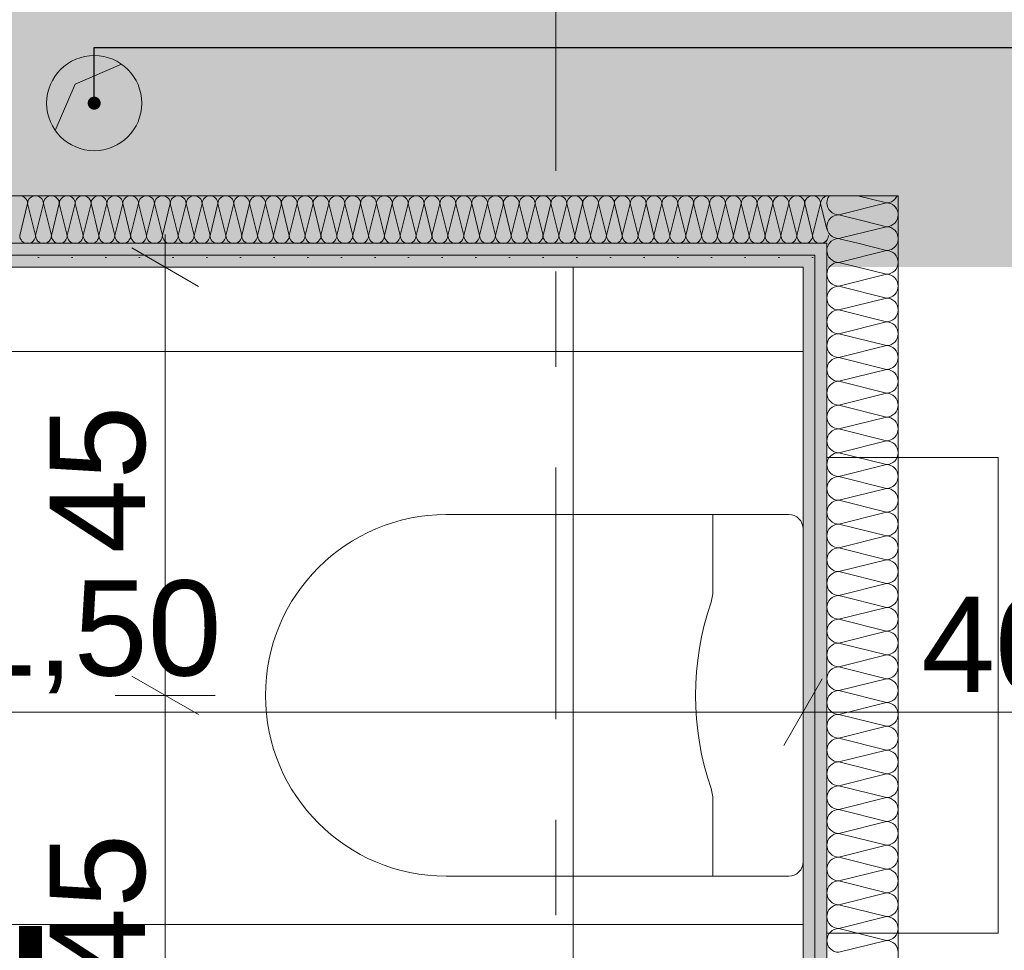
# Model space of a CAD drawing. Header units: metres. Extents: x -3.6 to 84.5, y -11 to 16.8.
# Tile 439 of 656: x 43.2 to 44.2, y 3 to 4. Entities that reach past the tile are written whole.
import ezdxf

# ---------------------------------------------------------------- set-up
doc = ezdxf.new("R2010")
doc.units = ezdxf.units.M
doc.header["$MEASUREMENT"] = 0
doc.linetypes.add('DASHED', pattern=[0.015, 0.007, -0.008])
doc.linetypes.add('Strichlinie doppelt', pattern=[0.546806, 0.264583, -0.105833, 0.070556, -0.105833])
for name, color, linetype in [('152 - Bemaßung_ Beschriftung.Ausbau', 7, 'Continuous'), ('203 - Marker.Schnitt - Ausbaudetail SA', 7, 'Continuous'), ('451 - Universal.Achsen Raster', 7, 'Continuous'), ('612 - Struktur.Stahlbau', 7, 'Continuous'), ('Abbruch_603 - Struktur.Bodenplatte_ Decke Roh', 7, 'Continuous'), ('Neubau_152 - Bemaßung_ Beschriftung.Ausbau', 7, 'Continuous'), ('Neubau_603 - Struktur.Bodenplatte_ Decke Roh', 7, 'Continuous'), ('Neubau_606 - Struktur.Wand Innen Ausbau', 7, 'Continuous'), ('Neubau_650 - Abdeckung.Fußboden Aufbau', 7, 'Continuous'), ('Neubau_702 - Einrichtung.Möbel Sanitär', 7, 'Continuous'), ('Neubau_802 - HKLSE.Sanitär', 7, 'Continuous')]:
    doc.layers.add(name, color=color, linetype=linetype)
doc.styles.add('ERSTELLTER_STIL_1', font='txt')
doc.styles.add('ERSTELLTER_STIL_2', font='txt')
doc.linetypes.add('Abbruch 1', pattern='A,0,[1,2022.0244.A_L5A-PL02.02_iB_Grundriss Erdgeschoss1.Shx,S=0.001984,R=0,X=0,Y=0],-0.25,0', length=0.25)
doc.dimstyles.new('ERSTELLTER_STIL__1', dxfattribs={"dimtxt": 0.1, "dimasz": 0.0532, "dimexe": 0.18, "dimexo": 0.0625, "dimgap": 0, "dimtad": 1, "dimzin": 0, "dimdsep": 46, "dimtxsty": 'ERSTELLTER_STIL_2', "dimblk": 'ARROWHEAD_2', "dimblk1": 'ARROWHEAD_2', "dimblk2": 'ARROWHEAD_2', "dimcen": 0.09, "dimse1": 1, "dimse2": 1, "dimclrd": 7, "dimclre": 7, "dimclrt": 7, "dimazin": 0, "dimtfac": 1, "dimtdec": 4, "dimtmove": 0, "dimatfit": 3, "dimfxl": 1, "dimtolj": 1, "dimtzin": 0, "dimarcsym": 0})
doc.dimstyles.new('ERSTELLTER_STIL__3', dxfattribs={"dimtxt": 0.1, "dimasz": 0.0532, "dimexe": 0.18, "dimexo": 0.0625, "dimgap": 0, "dimtad": 1, "dimtih": 1, "dimtoh": 1, "dimzin": 0, "dimdsep": 46, "dimtxsty": 'ERSTELLTER_STIL_2', "dimblk": 'ARROWHEAD_2', "dimblk1": 'ARROWHEAD_2', "dimblk2": 'ARROWHEAD_2', "dimcen": 0.09, "dimse1": 1, "dimse2": 1, "dimclrd": 7, "dimclre": 7, "dimclrt": 7, "dimazin": 0, "dimtfac": 1, "dimtdec": 4, "dimtmove": 0, "dimatfit": 3, "dimfxl": 1, "dimtolj": 1, "dimtzin": 0, "dimarcsym": 0})
doc.dimstyles.new('ERSTELLTER_STIL__8', dxfattribs={"dimtxt": 0.18, "dimasz": 0.02736, "dimexe": 0.18, "dimexo": 0.0625, "dimgap": 0, "dimtad": 0, "dimtih": 1, "dimtoh": 1, "dimdec": 4, "dimzin": 0, "dimdsep": 46, "dimcen": 0.09, "dimadec": 0, "dimazin": 0, "dimtfac": 1, "dimtdec": 4, "dimtmove": 0, "dimatfit": 3, "dimldrblk": 'ARROWHEAD_11', "dimfxl": 1, "dimtolj": 1, "dimtzin": 0, "dimarcsym": 0})
pattern_1 = [(45, (0, 0), (-0.01767767, 0.01767767), [0, -0.025])]

# ---------------------------------------------------------------- blocks, each defined once
blk = doc.blocks.new('*X144')
at = {"layer": 'Neubau_606 - Struktur.Wand Innen Ausbau', "color": 7, "linetype": 'Continuous', "lineweight": 5}
blk.add_arc((44.0275, 3.7375), 0.0125, 143.2101, 174.0961, dxfattribs=at)
blk = doc.blocks.new('*X145')
at = {"layer": 'Neubau_606 - Struktur.Wand Innen Ausbau', "color": 7, "linetype": 'Continuous', "lineweight": 5}
for p, q in [((44.0275, 3.775), (44.0775, 3.7875)), ((44.0475, 3.795), (44.0775, 3.7875)), ((44.0275, 3.775), (44.0544, 3.7683)), ((44.0275, 3.75), (44.0313, 3.751)), ((44.0275, 3.75), (44.0294, 3.7495))]:
    blk.add_line(p, q, dxfattribs=at)
for centre, start, end in [((44.0275, 3.7875), 143.2101, 180), ((44.0275, 3.7875), 180, 270), ((44.0775, 3.8), 270, 283.9266), ((44.0775, 3.775), 79.644, 90), ((44.0775, 3.8), 329.8133, 336.3522), ((44.0275, 3.7625), 90, 180), ((44.0275, 3.7625), 180, 270), ((44.0275, 3.7375), 90, 143.2101)]:
    blk.add_arc(centre, 0.0125, start, end, dxfattribs=at)
blk = doc.blocks.new('*X147')
at = {"layer": 'Neubau_606 - Struktur.Wand Innen Ausbau', "color": 7, "linetype": 'Continuous', "lineweight": 5}
for p, q in [((44.0544, 3.7683), (44.0775, 3.7625)), ((44.0313, 3.751), (44.0775, 3.7625)), ((44.0294, 3.7495), (44.0475, 3.745))]:
    blk.add_line(p, q, dxfattribs=at)
for centre, start, end in [((44.0775, 3.8), 283.9266, 329.8133), ((44.0775, 3.775), 0, 79.644), ((44.0775, 3.775), 270, 0), ((44.0775, 3.75), 0, 90), ((44.0775, 3.75), 336.3522, 0)]:
    blk.add_arc(centre, 0.0125, start, end, dxfattribs=at)
blk = doc.blocks.new('*X148')
at = {"layer": 'Neubau_606 - Struktur.Wand Innen Ausbau', "color": 7, "linetype": 'Continuous', "lineweight": 5}
for p, q in [((44.0275, 3.725), (44.0775, 3.7375)), ((44.0475, 3.745), (44.0775, 3.7375)), ((44.0275, 3.725), (44.0775, 3.7125)), ((44.0275, 3.7), (44.0775, 3.7125)), ((44.0275, 3.7), (44.0775, 3.6875)), ((44.0275, 3.675), (44.0775, 3.6875)), ((44.0275, 3.675), (44.0775, 3.6625)), ((44.0275, 3.65), (44.0775, 3.6625)), ((44.0275, 3.65), (44.0775, 3.6375)), ((44.0275, 3.625), (44.0775, 3.6375)), ((44.0275, 3.625), (44.0775, 3.6125)), ((44.0275, 3.6), (44.0775, 3.6125)), ((44.0275, 3.6), (44.0775, 3.5875)), ((44.0275, 3.575), (44.0775, 3.5875)), ((44.0275, 3.575), (44.0775, 3.5625)), ((44.0275, 3.55), (44.0775, 3.5625)), ((44.0275, 3.55), (44.0775, 3.5375)), ((44.0275, 3.525), (44.0775, 3.5375)), ((44.0275, 3.525), (44.0775, 3.5125)), ((44.0275, 3.5), (44.0775, 3.5125)), ((44.0275, 3.5), (44.0775, 3.4875)), ((44.0275, 3.475), (44.0775, 3.4875)), ((44.0275, 3.475), (44.0775, 3.4625)), ((44.0275, 3.45), (44.0775, 3.4625)), ((44.0275, 3.45), (44.0775, 3.4375)), ((44.0275, 3.425), (44.0775, 3.4375)), ((44.0275, 3.425), (44.0775, 3.4125)), ((44.0275, 3.4), (44.0775, 3.4125)), ((44.0275, 3.4), (44.0775, 3.3875)), ((44.0275, 3.375), (44.0775, 3.3875)), ((44.0275, 3.375), (44.0775, 3.3625)), ((44.0275, 3.35), (44.0775, 3.3625)), ((44.0275, 3.35), (44.0775, 3.3375)), ((44.0275, 3.325), (44.0775, 3.3375)), ((44.0275, 3.325), (44.0775, 3.3125)), ((44.0275, 3.3), (44.0775, 3.3125)), ((44.0275, 3.3), (44.0775, 3.2875)), ((44.0275, 3.275), (44.0775, 3.2875)), ((44.0275, 3.275), (44.0775, 3.2625)), ((44.0275, 3.25), (44.0775, 3.2625)), ((44.0275, 3.25), (44.0775, 3.2375)), ((44.0275, 3.225), (44.0775, 3.2375)), ((44.0275, 3.225), (44.0775, 3.2125)), ((44.0275, 3.2), (44.0775, 3.2125)), ((44.0275, 3.2), (44.0775, 3.1875)), ((44.0275, 3.175), (44.0775, 3.1875)), ((44.0275, 3.175), (44.0775, 3.1625)), ((44.0275, 3.15), (44.0775, 3.1625)), ((44.0275, 3.15), (44.0775, 3.1375)), ((44.0275, 3.125), (44.0775, 3.1375)), ((44.0275, 3.125), (44.0775, 3.1125)), ((44.0275, 3.1), (44.0775, 3.1125)), ((44.0275, 3.1), (44.0775, 3.0875)), ((44.0275, 3.075), (44.0775, 3.0875)), ((44.0275, 3.075), (44.0775, 3.0625)), ((44.0275, 3.05), (44.0775, 3.0625)), ((44.0275, 3.05), (44.0775, 3.0375)), ((44.0275, 3.025), (44.0775, 3.0375)), ((44.0275, 3.025), (44.0775, 3.0125)), ((44.0275, 3), (44.0775, 3.0125))]:
    blk.add_line(p, q, dxfattribs=at)
for centre, start, end in [((44.0275, 3.7375), 174.0961, 180), ((44.0275, 3.7375), 180, 270), ((44.0775, 3.75), 270, 336.3522), ((44.0775, 3.725), 0, 90), ((44.0275, 3.7125), 90, 180), ((44.0775, 3.725), 270, 0), ((44.0275, 3.7125), 180, 270), ((44.0775, 3.7), 0, 90), ((44.0275, 3.6875), 90, 180), ((44.0775, 3.7), 270, 0), ((44.0275, 3.6875), 180, 270), ((44.0775, 3.675), 0, 90), ((44.0275, 3.6625), 90, 180), ((44.0775, 3.675), 270, 0), ((44.0275, 3.6625), 180, 270), ((44.0775, 3.65), 0, 90), ((44.0275, 3.6375), 90, 180), ((44.0775, 3.65), 270, 0), ((44.0275, 3.6375), 180, 270), ((44.0775, 3.625), 0, 90), ((44.0275, 3.6125), 90, 180), ((44.0775, 3.625), 270, 0), ((44.0275, 3.6125), 180, 270), ((44.0775, 3.6), 0, 90), ((44.0275, 3.5875), 90, 180), ((44.0775, 3.6), 270, 0), ((44.0275, 3.5875), 180, 270), ((44.0775, 3.575), 0, 90), ((44.0275, 3.5625), 90, 180), ((44.0775, 3.575), 270, 0), ((44.0275, 3.5625), 180, 270), ((44.0775, 3.55), 0, 90), ((44.0275, 3.5375), 90, 180), ((44.0775, 3.55), 270, 0), ((44.0275, 3.5375), 180, 270), ((44.0775, 3.525), 0, 90), ((44.0275, 3.5125), 90, 180), ((44.0775, 3.525), 270, 0), ((44.0275, 3.5125), 180, 270), ((44.0775, 3.5), 0, 90), ((44.0275, 3.4875), 90, 180), ((44.0775, 3.5), 270, 0), ((44.0275, 3.4875), 180, 270), ((44.0775, 3.475), 0, 90), ((44.0275, 3.4625), 90, 180), ((44.0775, 3.475), 270, 0), ((44.0275, 3.4625), 180, 270), ((44.0775, 3.45), 0, 90), ((44.0275, 3.4375), 90, 180), ((44.0775, 3.45), 270, 0), ((44.0275, 3.4375), 180, 270), ((44.0775, 3.425), 0, 90), ((44.0275, 3.4125), 90, 180), ((44.0775, 3.425), 270, 0), ((44.0275, 3.4125), 180, 270), ((44.0775, 3.4), 0, 90), ((44.0275, 3.3875), 90, 180), ((44.0775, 3.4), 270, 0), ((44.0275, 3.3875), 180, 270), ((44.0775, 3.375), 0, 90), ((44.0275, 3.3625), 90, 180), ((44.0775, 3.375), 270, 0), ((44.0275, 3.3625), 180, 270), ((44.0775, 3.35), 0, 90), ((44.0275, 3.3375), 90, 180), ((44.0775, 3.35), 270, 0), ((44.0275, 3.3375), 180, 270), ((44.0775, 3.325), 0, 90), ((44.0275, 3.3125), 90, 180), ((44.0775, 3.325), 270, 0), ((44.0275, 3.3125), 180, 270), ((44.0775, 3.3), 0, 90), ((44.0275, 3.2875), 90, 180), ((44.0775, 3.3), 270, 0), ((44.0275, 3.2875), 180, 270), ((44.0775, 3.275), 0, 90), ((44.0275, 3.2625), 90, 180), ((44.0775, 3.275), 270, 0), ((44.0275, 3.2625), 180, 270), ((44.0775, 3.25), 0, 90), ((44.0275, 3.2375), 90, 180), ((44.0775, 3.25), 270, 0), ((44.0275, 3.2375), 180, 270), ((44.0775, 3.225), 0, 90), ((44.0275, 3.2125), 90, 180), ((44.0775, 3.225), 270, 0), ((44.0275, 3.2125), 180, 270), ((44.0775, 3.2), 0, 90), ((44.0275, 3.1875), 90, 180), ((44.0775, 3.2), 270, 0), ((44.0275, 3.1875), 180, 270), ((44.0775, 3.175), 0, 90), ((44.0275, 3.1625), 90, 180), ((44.0775, 3.175), 270, 0), ((44.0275, 3.1625), 180, 270), ((44.0775, 3.15), 0, 90), ((44.0275, 3.1375), 90, 180), ((44.0775, 3.15), 270, 0), ((44.0275, 3.1375), 180, 270), ((44.0775, 3.125), 0, 90), ((44.0275, 3.1125), 90, 180), ((44.0775, 3.125), 270, 0), ((44.0275, 3.1125), 180, 270), ((44.0775, 3.1), 0, 90), ((44.0275, 3.0875), 90, 180), ((44.0775, 3.1), 270, 0), ((44.0275, 3.0875), 180, 270), ((44.0775, 3.075), 0, 90), ((44.0275, 3.0625), 90, 180), ((44.0775, 3.075), 270, 0), ((44.0275, 3.0625), 180, 270), ((44.0775, 3.05), 0, 90), ((44.0275, 3.0375), 90, 180), ((44.0775, 3.05), 270, 0), ((44.0275, 3.0375), 180, 270), ((44.0775, 3.025), 0, 90), ((44.0275, 3.0125), 90, 180), ((44.0775, 3.025), 270, 0), ((44.0275, 3.0125), 180, 270), ((44.0775, 3), 0, 90)]:
    blk.add_arc(centre, 0.0125, start, end, dxfattribs=at)
blk = doc.blocks.new('*X157')
at = {"layer": 'Neubau_606 - Struktur.Wand Innen Ausbau', "color": 7, "linetype": 'Continuous', "lineweight": 5}
for p, q in [((43.1667, 3.7533), (43.175, 3.7867)), ((43.1833, 3.7533), (43.175, 3.7867)), ((43.1833, 3.7533), (43.1917, 3.7867)), ((43.2, 3.7533), (43.1917, 3.7867)), ((43.2, 3.7533), (43.2083, 3.7867)), ((43.2167, 3.7533), (43.2083, 3.7867)), ((43.2167, 3.7533), (43.225, 3.7867)), ((43.2333, 3.7533), (43.225, 3.7867)), ((43.2333, 3.7533), (43.2417, 3.7867)), ((43.25, 3.7533), (43.2417, 3.7867)), ((43.25, 3.7533), (43.2583, 3.7867)), ((43.2667, 3.7533), (43.2583, 3.7867)), ((43.2667, 3.7533), (43.275, 3.7867)), ((43.2833, 3.7533), (43.275, 3.7867)), ((43.2833, 3.7533), (43.2917, 3.7867)), ((43.3, 3.7533), (43.2917, 3.7867)), ((43.3, 3.7533), (43.3083, 3.7867)), ((43.3167, 3.7533), (43.3083, 3.7867)), ((43.3167, 3.7533), (43.325, 3.7867)), ((43.3333, 3.7533), (43.325, 3.7867)), ((43.3333, 3.7533), (43.3417, 3.7867)), ((43.35, 3.7533), (43.3417, 3.7867)), ((43.35, 3.7533), (43.3583, 3.7867)), ((43.3667, 3.7533), (43.3583, 3.7867)), ((43.3667, 3.7533), (43.375, 3.7867)), ((43.3833, 3.7533), (43.375, 3.7867)), ((43.3833, 3.7533), (43.3917, 3.7867)), ((43.4, 3.7533), (43.3917, 3.7867)), ((43.4, 3.7533), (43.4083, 3.7867)), ((43.4167, 3.7533), (43.4083, 3.7867)), ((43.4167, 3.7533), (43.425, 3.7867)), ((43.4333, 3.7533), (43.425, 3.7867)), ((43.4333, 3.7533), (43.4417, 3.7867)), ((43.45, 3.7533), (43.4417, 3.7867)), ((43.45, 3.7533), (43.4583, 3.7867)), ((43.4667, 3.7533), (43.4583, 3.7867)), ((43.4667, 3.7533), (43.475, 3.7867)), ((43.4833, 3.7533), (43.475, 3.7867)), ((43.4833, 3.7533), (43.4917, 3.7867)), ((43.5, 3.7533), (43.4917, 3.7867)), ((43.5, 3.7533), (43.5083, 3.7867)), ((43.5167, 3.7533), (43.5083, 3.7867)), ((43.5167, 3.7533), (43.525, 3.7867)), ((43.5333, 3.7533), (43.525, 3.7867)), ((43.5333, 3.7533), (43.5417, 3.7867)), ((43.55, 3.7533), (43.5417, 3.7867)), ((43.55, 3.7533), (43.5583, 3.7867)), ((43.5667, 3.7533), (43.5583, 3.7867)), ((43.5667, 3.7533), (43.575, 3.7867)), ((43.5833, 3.7533), (43.575, 3.7867)), ((43.5833, 3.7533), (43.5917, 3.7867)), ((43.6, 3.7533), (43.5917, 3.7867)), ((43.6, 3.7533), (43.6083, 3.7867)), ((43.6167, 3.7533), (43.6083, 3.7867)), ((43.6167, 3.7533), (43.625, 3.7867)), ((43.6333, 3.7533), (43.625, 3.7867)), ((43.6333, 3.7533), (43.6417, 3.7867)), ((43.65, 3.7533), (43.6417, 3.7867)), ((43.65, 3.7533), (43.6583, 3.7867)), ((43.6667, 3.7533), (43.6583, 3.7867)), ((43.6667, 3.7533), (43.675, 3.7867)), ((43.6833, 3.7533), (43.675, 3.7867)), ((43.6833, 3.7533), (43.6917, 3.7867)), ((43.7, 3.7533), (43.6917, 3.7867)), ((43.7, 3.7533), (43.7083, 3.7867)), ((43.7167, 3.7533), (43.7083, 3.7867)), ((43.7167, 3.7533), (43.725, 3.7867)), ((43.7333, 3.7533), (43.725, 3.7867)), ((43.7333, 3.7533), (43.7417, 3.7867)), ((43.75, 3.7533), (43.7417, 3.7867)), ((43.75, 3.7533), (43.7583, 3.7867)), ((43.7667, 3.7533), (43.7583, 3.7867)), ((43.7667, 3.7533), (43.775, 3.7867)), ((43.7833, 3.7533), (43.775, 3.7867)), ((43.7833, 3.7533), (43.7917, 3.7867)), ((43.8, 3.7533), (43.7917, 3.7867)), ((43.8, 3.7533), (43.8083, 3.7867)), ((43.8167, 3.7533), (43.8083, 3.7867)), ((43.8167, 3.7533), (43.825, 3.7867)), ((43.8333, 3.7533), (43.825, 3.7867)), ((43.8333, 3.7533), (43.8417, 3.7867)), ((43.85, 3.7533), (43.8417, 3.7867)), ((43.85, 3.7533), (43.8583, 3.7867)), ((43.8667, 3.7533), (43.8583, 3.7867)), ((43.8667, 3.7533), (43.875, 3.7867)), ((43.8833, 3.7533), (43.875, 3.7867)), ((43.8833, 3.7533), (43.8917, 3.7867)), ((43.9, 3.7533), (43.8917, 3.7867)), ((43.9, 3.7533), (43.9083, 3.7867)), ((43.9167, 3.7533), (43.9083, 3.7867)), ((43.9167, 3.7533), (43.925, 3.7867)), ((43.9333, 3.7533), (43.925, 3.7867)), ((43.9333, 3.7533), (43.9417, 3.7867)), ((43.95, 3.7533), (43.9417, 3.7867)), ((43.95, 3.7533), (43.9583, 3.7867)), ((43.9667, 3.7533), (43.9583, 3.7867)), ((43.9667, 3.7533), (43.975, 3.7867)), ((43.9833, 3.7533), (43.975, 3.7867)), ((43.9833, 3.7533), (43.9917, 3.7867)), ((44, 3.7533), (43.9917, 3.7867)), ((44, 3.7533), (44.0083, 3.7867)), ((44.015, 3.76), (44.0083, 3.7867))]:
    blk.add_line(p, q, dxfattribs=at)
for centre, start, end in [((43.1667, 3.7867), 0.0001, 90.0001), ((43.1833, 3.7867), 90.0001, 180.0001), ((43.1833, 3.7867), 0.0001, 90.0001), ((43.2, 3.7867), 90.0001, 180.0001), ((43.2, 3.7867), 0.0001, 90.0001), ((43.2167, 3.7867), 90.0001, 180.0001), ((43.2167, 3.7867), 0.0001, 90.0001), ((43.2333, 3.7867), 90.0001, 180.0001), ((43.2333, 3.7867), 0.0001, 90.0001), ((43.25, 3.7867), 90.0001, 180.0001), ((43.25, 3.7867), 0.0001, 90.0001), ((43.2667, 3.7867), 90.0001, 180.0001), ((43.2667, 3.7867), 0.0001, 90.0001), ((43.2833, 3.7867), 90.0001, 180.0001), ((43.2833, 3.7867), 0.0001, 90.0001), ((43.3, 3.7867), 90.0001, 180.0001), ((43.3, 3.7867), 0.0001, 90.0001), ((43.3167, 3.7867), 90.0001, 180.0001), ((43.3167, 3.7867), 0.0001, 90.0001), ((43.3333, 3.7867), 90.0001, 180.0001), ((43.3333, 3.7867), 0.0001, 90.0001), ((43.35, 3.7867), 90.0001, 180.0001), ((43.35, 3.7867), 0.0001, 90.0001), ((43.3667, 3.7867), 90.0001, 180.0001), ((43.3667, 3.7867), 0.0001, 90.0001), ((43.3833, 3.7867), 90.0001, 180.0001), ((43.3833, 3.7867), 0.0001, 90.0001), ((43.4, 3.7867), 90.0001, 180.0001), ((43.4, 3.7867), 0.0001, 90.0001), ((43.4167, 3.7867), 90.0001, 180.0001), ((43.4167, 3.7867), 0.0001, 90.0001), ((43.4333, 3.7867), 90.0001, 180.0001), ((43.4333, 3.7867), 0.0001, 90.0001), ((43.45, 3.7867), 90.0001, 180.0001), ((43.45, 3.7867), 0.0001, 90.0001), ((43.4667, 3.7867), 90.0001, 180.0001), ((43.4667, 3.7867), 0.0001, 90.0001), ((43.4833, 3.7867), 90.0001, 180.0001), ((43.4833, 3.7867), 0.0001, 90.0001), ((43.5, 3.7867), 90.0001, 180.0001), ((43.5, 3.7867), 0.0001, 90.0001), ((43.5167, 3.7867), 90.0001, 180.0001), ((43.5167, 3.7867), 0.0001, 90.0001), ((43.5333, 3.7867), 90.0001, 180.0001), ((43.5333, 3.7867), 0.0001, 90.0001), ((43.55, 3.7867), 90.0001, 180.0001), ((43.55, 3.7867), 0.0001, 90.0001), ((43.5667, 3.7867), 90.0001, 180.0001), ((43.5667, 3.7867), 0.0001, 90.0001), ((43.5833, 3.7867), 90.0001, 180.0001), ((43.5833, 3.7867), 0.0001, 90.0001), ((43.6, 3.7867), 90.0001, 180.0001), ((43.6, 3.7867), 0.0001, 90.0001), ((43.6167, 3.7867), 90.0001, 180.0001), ((43.6167, 3.7867), 0.0001, 90.0001), ((43.6333, 3.7867), 90.0001, 180.0001), ((43.6333, 3.7867), 0.0001, 90.0001), ((43.65, 3.7867), 90.0001, 180.0001), ((43.65, 3.7867), 0.0001, 90.0001), ((43.6667, 3.7867), 90.0001, 180.0001), ((43.6667, 3.7867), 0.0001, 90.0001), ((43.6833, 3.7867), 90.0001, 180.0001), ((43.6833, 3.7867), 0.0001, 90.0001), ((43.7, 3.7867), 90.0001, 180.0001), ((43.7, 3.7867), 0.0001, 90.0001), ((43.7167, 3.7867), 90.0001, 180.0001), ((43.7167, 3.7867), 0.0001, 90.0001), ((43.7333, 3.7867), 90.0001, 180.0001), ((43.7333, 3.7867), 0.0001, 90.0001), ((43.75, 3.7867), 90.0001, 180.0001), ((43.75, 3.7867), 0.0001, 90.0001), ((43.7667, 3.7867), 90.0001, 180.0001), ((43.7667, 3.7867), 0.0001, 90.0001), ((43.7833, 3.7867), 90.0001, 180.0001), ((43.7833, 3.7867), 0.0001, 90.0001), ((43.8, 3.7867), 90.0001, 180.0001), ((43.8, 3.7867), 0.0001, 90.0001), ((43.8167, 3.7867), 90.0001, 180.0001), ((43.8167, 3.7867), 0.0001, 90.0001), ((43.8333, 3.7867), 90.0001, 180.0001), ((43.8333, 3.7867), 0.0001, 90.0001), ((43.85, 3.7867), 90.0001, 180.0001), ((43.85, 3.7867), 0.0001, 90.0001), ((43.8667, 3.7867), 90.0001, 180.0001), ((43.8667, 3.7867), 0.0001, 90.0001), ((43.8833, 3.7867), 90.0001, 180.0001), ((43.8833, 3.7867), 0.0001, 90.0001), ((43.9, 3.7867), 90.0001, 180.0001), ((43.9, 3.7867), 0.0001, 90.0001), ((43.9167, 3.7867), 90.0001, 180.0001), ((43.9167, 3.7867), 0.0001, 90.0001), ((43.9333, 3.7867), 90.0001, 180.0001), ((43.9333, 3.7867), 0.0001, 90.0001), ((43.95, 3.7867), 90.0001, 180.0001), ((43.95, 3.7867), 0.0001, 90.0001), ((43.9667, 3.7867), 90.0001, 180.0001), ((43.9667, 3.7867), 0.0001, 90.0001), ((43.9833, 3.7867), 90.0001, 180.0001), ((43.9833, 3.7867), 0.0001, 90.0001), ((44, 3.7867), 90.0001, 180.0001), ((44, 3.7867), 0.0001, 90.0001), ((44.0167, 3.7867), 101.5786, 180.0001), ((43.175, 3.7533), 180.0001, 270.0001), ((43.175, 3.7533), 270.0001, 0.0001), ((43.1917, 3.7533), 180.0001, 270.0001), ((43.1917, 3.7533), 270.0001, 0.0001), ((43.2083, 3.7533), 180.0001, 270.0001), ((43.2083, 3.7533), 270.0001, 0.0001), ((43.225, 3.7533), 180.0001, 270.0001), ((43.225, 3.7533), 270.0001, 0.0001), ((43.2417, 3.7533), 180.0001, 270.0001), ((43.2417, 3.7533), 270.0001, 0.0001), ((43.2583, 3.7533), 180.0001, 270.0001), ((43.2583, 3.7533), 270.0001, 0.0001), ((43.275, 3.7533), 180.0001, 270.0001), ((43.275, 3.7533), 270.0001, 0.0001), ((43.2917, 3.7533), 180.0001, 270.0001), ((43.2917, 3.7533), 270.0001, 0.0001), ((43.3083, 3.7533), 180.0001, 270.0001), ((43.3083, 3.7533), 270.0001, 0.0001), ((43.325, 3.7533), 180.0001, 270.0001), ((43.325, 3.7533), 270.0001, 0.0001), ((43.3417, 3.7533), 180.0001, 270.0001), ((43.3417, 3.7533), 270.0001, 0.0001), ((43.3583, 3.7533), 180.0001, 270.0001), ((43.3583, 3.7533), 270.0001, 0.0001), ((43.375, 3.7533), 180.0001, 270.0001), ((43.375, 3.7533), 270.0001, 0.0001), ((43.3917, 3.7533), 180.0001, 270.0001), ((43.3917, 3.7533), 270.0001, 0.0001), ((43.4083, 3.7533), 180.0001, 270.0001), ((43.4083, 3.7533), 270.0001, 0.0001), ((43.425, 3.7533), 180.0001, 270.0001), ((43.425, 3.7533), 270.0001, 0.0001), ((43.4417, 3.7533), 180.0001, 270.0001), ((43.4417, 3.7533), 270.0001, 0.0001), ((43.4583, 3.7533), 180.0001, 270.0001), ((43.4583, 3.7533), 270.0001, 0.0001), ((43.475, 3.7533), 180.0001, 270.0001), ((43.475, 3.7533), 270.0001, 0.0001), ((43.4917, 3.7533), 180.0001, 270.0001), ((43.4917, 3.7533), 270.0001, 0.0001), ((43.5083, 3.7533), 180.0001, 270.0001), ((43.5083, 3.7533), 270.0001, 0.0001), ((43.525, 3.7533), 180.0001, 270.0001), ((43.525, 3.7533), 270.0001, 0.0001), ((43.5417, 3.7533), 180.0001, 270.0001), ((43.5417, 3.7533), 270.0001, 0.0001), ((43.5583, 3.7533), 180.0001, 270.0001), ((43.5583, 3.7533), 270.0001, 0.0001), ((43.575, 3.7533), 180.0001, 270.0001), ((43.575, 3.7533), 270.0001, 0.0001), ((43.5917, 3.7533), 180.0001, 270.0001), ((43.5917, 3.7533), 270.0001, 0.0001), ((43.6083, 3.7533), 180.0001, 270.0001), ((43.6083, 3.7533), 270.0001, 0.0001), ((43.625, 3.7533), 180.0001, 270.0001), ((43.625, 3.7533), 270.0001, 0.0001), ((43.6417, 3.7533), 180.0001, 270.0001), ((43.6417, 3.7533), 270.0001, 0.0001), ((43.6583, 3.7533), 180.0001, 270.0001), ((43.6583, 3.7533), 270.0001, 0.0001), ((43.675, 3.7533), 180.0001, 270.0001), ((43.675, 3.7533), 270.0001, 0.0001), ((43.6917, 3.7533), 180.0001, 270.0001), ((43.6917, 3.7533), 270.0001, 0.0001), ((43.7083, 3.7533), 180.0001, 270.0001), ((43.7083, 3.7533), 270.0001, 0.0001), ((43.725, 3.7533), 180.0001, 270.0001), ((43.725, 3.7533), 270.0001, 0.0001), ((43.7417, 3.7533), 180.0001, 270.0001), ((43.7417, 3.7533), 270.0001, 0.0001), ((43.7583, 3.7533), 180.0001, 270.0001), ((43.7583, 3.7533), 270.0001, 0.0001), ((43.775, 3.7533), 180.0001, 270.0001), ((43.775, 3.7533), 270.0001, 0.0001), ((43.7917, 3.7533), 180.0001, 270.0001), ((43.7917, 3.7533), 270.0001, 0.0001), ((43.8083, 3.7533), 180.0001, 270.0001), ((43.8083, 3.7533), 270.0001, 0.0001), ((43.825, 3.7533), 180.0001, 270.0001), ((43.825, 3.7533), 270.0001, 0.0001), ((43.8417, 3.7533), 180.0001, 270.0001), ((43.8417, 3.7533), 270.0001, 0.0001), ((43.8583, 3.7533), 180.0001, 270.0001), ((43.8583, 3.7533), 270.0001, 0.0001), ((43.875, 3.7533), 180.0001, 270.0001), ((43.875, 3.7533), 270.0001, 0.0001), ((43.8917, 3.7533), 180.0001, 270.0001), ((43.8917, 3.7533), 270.0001, 0.0001), ((43.9083, 3.7533), 180.0001, 270.0001), ((43.9083, 3.7533), 270.0001, 0.0001), ((43.925, 3.7533), 180.0001, 270.0001), ((43.925, 3.7533), 270.0001, 0.0001), ((43.9417, 3.7533), 180.0001, 270.0001), ((43.9417, 3.7533), 270.0001, 0.0001), ((43.9583, 3.7533), 180.0001, 270.0001), ((43.9583, 3.7533), 270.0001, 0.0001), ((43.975, 3.7533), 180.0001, 270.0001), ((43.975, 3.7533), 270.0001, 0.0001), ((43.9917, 3.7533), 180.0001, 270.0001), ((43.9917, 3.7533), 270.0001, 0.0001), ((44.0083, 3.7533), 180.0001, 270.0001), ((44.0083, 3.7533), 270.0001, 0.0001), ((44.0083, 3.7533), 270.0001, 323.0619)]:
    blk.add_arc(centre, 0.00833, start, end, dxfattribs=at)
blk = doc.blocks.new('*D207')
at = {"layer": '152 - Bemaßung_ Beschriftung.Ausbau', "color": 7, "linetype": 'Continuous', "lineweight": 5}
for p, q in [((43.2847, 3.2902), (43.3547, 3.2498)), ((43.3722, 3.27), (43.2672, 3.27)), ((43.3197, 2.82), (43.3197, 3.27)), ((43.2847, 2.8402), (43.3547, 2.7998)), ((43.3722, 2.82), (43.2672, 2.82))]:
    blk.add_line(p, q, dxfattribs=at)
at = {"layer": '152 - Bemaßung_ Beschriftung.Ausbau', "color": 7, "lineweight": 5, "insert": (43.2997, 2.9691), "char_height": 0.1, "attachment_point": 7, "rotation": 90, "style": 'ERSTELLTER_STIL_2'}
blk.add_mtext('\\A1;{\\pql;\\fArial|b0|i0|c0|p38;45}', dxfattribs=at)
blk = doc.blocks.new('ARROWHEAD_2')
at = {"color": 0, "linetype": 'Continuous', "lineweight": 0}
for p, q in [((-0.378, -0.655), (0.378, 0.655)), ((0, 0), (-1, 0))]:
    blk.add_line(p, q, dxfattribs=at)
blk = doc.blocks.new('*D208')
at = {"layer": '152 - Bemaßung_ Beschriftung.Ausbau', "color": 7, "linetype": 'Continuous', "lineweight": 5}
for p, q in [((43.3197, 3.72), (43.3197, 3.7542)), ((43.3547, 3.6998), (43.2847, 3.7402)), ((43.3722, 3.72), (43.2672, 3.72)), ((43.3197, 3.27), (43.3197, 3.72)), ((43.2847, 3.2902), (43.3547, 3.2498)), ((43.3722, 3.27), (43.2672, 3.27))]:
    blk.add_line(p, q, dxfattribs=at)
at = {"layer": '152 - Bemaßung_ Beschriftung.Ausbau', "color": 7, "lineweight": 5, "insert": (43.2997, 3.4191), "char_height": 0.1, "attachment_point": 7, "rotation": 90, "style": 'ERSTELLTER_STIL_2'}
blk.add_mtext('\\A1;{\\pql;\\fArial|b0|i0|c0|p38;45}', dxfattribs=at)
blk = doc.blocks.new('ARROWHEAD_11')
at = {"color": 0, "linetype": 'Continuous', "lineweight": 0}
blk.add_line((0, 0), (-1, 0), dxfattribs=at)
at = {"color": 0, "linetype": 'Continuous', "lineweight": 0, "const_width": 0.25, "flags": 128}
blk.add_lwpolyline([(-0.125, 0, 1), (0.125, 0, 1)], format="xyb", close=True, dxfattribs=at)
blk = doc.blocks.new('*D229')
at = {"layer": '152 - Bemaßung_ Beschriftung.Ausbau', "color": 7, "linetype": 'Continuous', "lineweight": 5}
for p, q in [((46.2975, 4.2402), (46.3675, 4.1998)), ((46.385, 4.22), (46.28, 4.22)), ((46.3325, 3.72), (46.3325, 4.22)), ((46.2975, 3.7402), (46.3675, 3.6998)), ((46.385, 3.72), (46.28, 3.72)), ((46.3325, 3.6858), (46.3325, 3.72))]:
    blk.add_line(p, q, dxfattribs=at)
at = {"layer": '152 - Bemaßung_ Beschriftung.Ausbau', "color": 7, "lineweight": 9, "insert": (46.3125, 3.8941), "char_height": 0.1, "attachment_point": 7, "rotation": 90, "style": 'ERSTELLTER_STIL_2'}
blk.add_mtext('\\A1;{\\pql;\\fArial|b0|i0|c0|p38;50}', dxfattribs=at)
blk = doc.blocks.new('*D606')
at = {"layer": '152 - Bemaßung_ Beschriftung.Ausbau', "color": 7, "linetype": 'Continuous', "lineweight": 5}
for p, q in [((42.49, 3.1997), (42.49, 3.3047)), ((43.99, 3.1997), (43.99, 3.3047)), ((42.5102, 3.2872), (42.4698, 3.2172)), ((44.0102, 3.2872), (43.9698, 3.2172)), ((42.49, 3.2522), (43.99, 3.2522))]:
    blk.add_line(p, q, dxfattribs=at)
at = {"layer": '152 - Bemaßung_ Beschriftung.Ausbau', "color": 7, "lineweight": 5, "char_height": 0.1, "attachment_point": 7, "style": 'ERSTELLTER_STIL_2'}
for s, insert in [('\\A1;{\\pql;\\fArial|b0|i0|c0|p38;3}', (42.5161, 3.2942)), ('\\A1;{\\pql;\\fArial|b0|i0|c0|p38;1,50}', (43.107, 3.2722))]:
    blk.add_mtext(s, dxfattribs=dict(at, insert=insert))
blk = doc.blocks.new('*D607')
at = {"layer": '152 - Bemaßung_ Beschriftung.Ausbau', "color": 7, "linetype": 'Continuous', "lineweight": 5}
for p, q in [((43.99, 3.1997), (43.99, 3.3047)), ((44.39, 3.1997), (44.39, 3.3047)), ((44.0102, 3.2872), (43.9698, 3.2172)), ((44.4102, 3.2872), (44.3698, 3.2172)), ((43.99, 3.2522), (44.39, 3.2522))]:
    blk.add_line(p, q, dxfattribs=at)
at = {"layer": '152 - Bemaßung_ Beschriftung.Ausbau', "color": 7, "lineweight": 5, "insert": (44.1141, 3.2722), "char_height": 0.1, "attachment_point": 7, "style": 'ERSTELLTER_STIL_2'}
blk.add_mtext('\\A1;{\\pql;\\fArial|b0|i0|c0|p38;40}', dxfattribs=at)
blk = doc.blocks.new('*D619')
at = {"layer": '152 - Bemaßung_ Beschriftung.Ausbau', "color": 7, "linetype": 'Continuous', "lineweight": 5}
for p, q in [((42.7994, 3.7402), (42.8694, 3.6998)), ((42.8869, 3.72), (42.7819, 3.72)), ((42.8344, 2.82), (42.8344, 3.72)), ((42.7994, 2.8402), (42.8694, 2.7998))]:
    blk.add_line(p, q, dxfattribs=at)
at = {"layer": '152 - Bemaßung_ Beschriftung.Ausbau', "color": 7, "lineweight": 5, "insert": (42.8144, 3.1941), "char_height": 0.1, "attachment_point": 7, "rotation": 90, "style": 'ERSTELLTER_STIL_2'}
blk.add_mtext('\\A1;{\\pql;\\fArial|b0|i0|c0|p38;90}', dxfattribs=at)
blk = doc.blocks.new('*D620')
at = {"layer": '152 - Bemaßung_ Beschriftung.Ausbau', "color": 7, "linetype": 'Continuous', "lineweight": 5}
for p, q in [((42.7994, 4.1802), (42.8694, 4.1398)), ((42.8869, 4.16), (42.7819, 4.16)), ((42.8344, 3.72), (42.8344, 4.16)), ((42.7994, 3.7402), (42.8694, 3.6998))]:
    blk.add_line(p, q, dxfattribs=at)
at = {"layer": '152 - Bemaßung_ Beschriftung.Ausbau', "color": 7, "lineweight": 5, "insert": (42.8144, 3.8641), "char_height": 0.1, "attachment_point": 7, "rotation": 90, "style": 'ERSTELLTER_STIL_2'}
blk.add_mtext('\\A1;{\\pql;\\fArial|b0|i0|c0|p38;44}', dxfattribs=at)
blk = doc.blocks.new('*D644')
at = {"layer": '152 - Bemaßung_ Beschriftung.Ausbau', "color": 7, "linetype": 'Continuous', "lineweight": 5}
for p, q in [((-0.165, -10.6375), (-0.165, -10.5325)), ((62.425, -10.6375), (62.425, -10.5325)), ((-0.1448, -10.55), (-0.1852, -10.62)), ((62.4048, -10.62), (62.4452, -10.55)), ((-0.1992, -10.585), (-0.165, -10.585)), ((-0.165, -10.585), (62.425, -10.585)), ((62.425, -10.585), (62.4593, -10.585))]:
    blk.add_line(p, q, dxfattribs=at)
at = {"layer": '152 - Bemaßung_ Beschriftung.Ausbau', "color": 7, "lineweight": 5, "insert": (30.959, -10.565), "char_height": 0.1, "attachment_point": 7, "style": 'ERSTELLTER_STIL_2'}
blk.add_mtext('\\A1;{\\pql;\\fArial|b0|i0|c0|p38;62,59}', dxfattribs=at)

msp = doc.modelspace()

# ---------------------------------------------------------------- hatches: boundary and pattern name
at = {"layer": '612 - Struktur.Stahlbau', "linetype": 'Continuous', "lineweight": 0, "true_color": 0x006a00}
msp.add_hatch(color=96, dxfattribs=at).paths.add_polyline_path([(40.1993, 4.22), (47.03, 4.22), (47.03, 3.72), (40.1993, 3.72)])
at = {"layer": 'Neubau_606 - Struktur.Wand Innen Ausbau', "linetype": 'Continuous', "lineweight": 0, "true_color": 0x000000}
h = msp.add_hatch(dxfattribs=at)
h.set_pattern_fill('Gips_0001', color=18, style=0, pattern_type=2)
h.set_pattern_definition(pattern_1)
h.paths.add_polyline_path([(44.0025, 3.745), (42.36, 3.745), (42.36, 3.7325), (44.0025, 3.7325)])
h = msp.add_hatch(dxfattribs=at)
h.set_pattern_fill('Gips_0001', color=18, style=0, pattern_type=2)
h.set_pattern_definition(pattern_1)
h.paths.add_polyline_path([(44.015, 3.745), (44.0025, 3.745), (44.0025, 3.7325), (44.0067, 3.7325), (44.015, 3.7387)])
h = msp.add_hatch(dxfattribs=at)
h.set_pattern_fill('Gips_0001', color=18, style=0, pattern_type=2)
h.set_pattern_definition(pattern_1)
h.paths.add_polyline_path([(44.015, 3.7325), (44.015, 3.7387), (44.0067, 3.7325)])
h = msp.add_hatch(dxfattribs=at)
h.set_pattern_fill('Gips_0001', color=18, style=0, pattern_type=2)
h.set_pattern_definition(pattern_1)
h.paths.add_polyline_path([(42.3475, 3.7325), (42.3475, 3.72), (43.99, 3.72), (43.99, 3.7325)])
h = msp.add_hatch(dxfattribs=at)
h.set_pattern_fill('Gips_0001', color=18, style=0, pattern_type=2)
h.set_pattern_definition(pattern_1)
h.paths.add_polyline_path([(43.99, 3.7325), (43.99, 3.72), (44.0025, 3.7294), (44.0025, 3.7325)])
h = msp.add_hatch(dxfattribs=at)
h.set_pattern_fill('Gips_0001', color=18, style=0, pattern_type=2)
h.set_pattern_definition(pattern_1)
h.paths.add_polyline_path([(44.0025, 3.7294), (43.99, 3.72), (44.0025, 3.72)])
h = msp.add_hatch(dxfattribs=at)
h.set_pattern_fill('Gips_0001', color=18, style=0, pattern_type=2)
h.set_pattern_definition(pattern_1)
h.paths.add_polyline_path([(44.0025, 3.7294), (44.0067, 3.7325), (44.0025, 3.7325)])
h = msp.add_hatch(dxfattribs=at)
h.set_pattern_fill('Gips_0001', color=18, style=0, pattern_type=2)
h.set_pattern_definition(pattern_1)
h.paths.add_polyline_path([(44.015, 0.9325), (44.015, 3.7325), (44.0067, 3.7325), (44.0025, 3.7294), (44.0025, 0.9325)])
h = msp.add_hatch(dxfattribs=at)
h.set_pattern_fill('Gips_0001', color=18, style=0, pattern_type=2)
h.set_pattern_definition(pattern_1)
h.paths.add_polyline_path([(44.0025, 0.945), (44.0025, 3.72), (43.99, 3.72), (43.99, 0.945)])
at = {"layer": 'Neubau_650 - Abdeckung.Fußboden Aufbau', "linetype": 'Continuous', "lineweight": 13, "true_color": 0xafafaf}
h = msp.add_hatch(dxfattribs=at)
h.set_pattern_fill('Raster_60x60_Fuge_2mm_0001', color=253, style=0, pattern_type=2)
h.set_pattern_definition([(0, (41.34, 4.835), (0, 0.602), []), (90, (41.34, 4.835), (-0.602, 0), [])])
h.paths.add_polyline_path([(40.44, 3.56), (40.44, 0.255), (43.57, 0.255), (43.57, 0.96), (43.99, 0.96), (43.99, 3.72), (42.335, 3.72), (42.335, 3.81), (42.235, 3.81), (42.235, 3.91), (41.35, 3.91), (41.35, 3.81), (40.89, 3.81), (40.89, 3.56)])
h.paths.add_polyline_path([(43.345, 0.33, -0.414214), (43.395, 0.38, -0.414214), (43.445, 0.33, -0.414214), (43.395, 0.28, -0.414214)], flags=0)
h.paths.add_polyline_path([(43.445, 0.33, -0.414214), (43.495, 0.38, -0.414214), (43.545, 0.33, -0.414214), (43.495, 0.28, -0.414214)], flags=0)

# ---------------------------------------------------------------- linework, layer by layer
at = {"layer": '451 - Universal.Achsen Raster', "color": 160, "linetype": 'Strichlinie doppelt', "lineweight": 9, "true_color": 0x3232ff}
msp.add_line((43.73, -10.585), (43.73, 16.355), dxfattribs=at)
at = {"layer": 'Abbruch_603 - Struktur.Bodenplatte_ Decke Roh', "color": 7, "linetype": 'Abbruch 1', "lineweight": 18}
for start, end in [(90, 180), (0, 90), (180, 270), (270, 0)]:
    msp.add_arc((43.245, 3.8923), 0.05, start, end, dxfattribs=at)
at = {"layer": 'Neubau_603 - Struktur.Bodenplatte_ Decke Roh', "color": 1, "linetype": 'Continuous', "lineweight": 5}
for p, q in [((43.225, 3.9123), (43.2737, 3.9332)), ((43.2041, 3.8635), (43.225, 3.9123))]:
    msp.add_line(p, q, dxfattribs=at)
at = {"layer": 'Neubau_606 - Struktur.Wand Innen Ausbau', "color": 1, "linetype": 'Continuous', "lineweight": 5}
for p, q in [((42.41, 3.745), (44.0025, 3.745)), ((44.015, 3.745), (44.0025, 3.745)), ((44.015, 3.745), (44.0025, 3.745)), ((44.015, 3.745), (44.015, 3.7387)), ((44.015, 3.7387), (44.015, 0.92)), ((42.36, 3.7325), (44.0025, 3.7325)), ((44.0025, 3.7325), (44.0025, 3.7294)), ((44.0025, 3.7294), (44.0025, 0.9325))]:
    msp.add_line(p, q, dxfattribs=at)
at = {"layer": 'Neubau_606 - Struktur.Wand Innen Ausbau', "color": 1, "linetype": 'Continuous', "lineweight": 5, "flags": 128}
for points in [[(44.015, 3.795), (42.41, 3.795)], [(44.09, 3.795), (44.015, 3.795)], [(44.09, 0.845), (44.09, 3.795)], [(42.335, 3.72), (43.99, 3.72)], [(43.99, 3.72), (43.99, 0.945)]]:
    msp.add_lwpolyline(points, dxfattribs=at)
at = {"layer": 'Neubau_650 - Abdeckung.Fußboden Aufbau', "color": 1, "linetype": 'Continuous', "lineweight": 13, "flags": 128}
msp.add_lwpolyline([(41.35, 3.81), (40.89, 3.81), (40.89, 3.56), (40.44, 3.56), (40.44, 0.255), (43.57, 0.255), (43.57, 0.96), (43.99, 0.96), (43.99, 3.72), (42.335, 3.72), (42.335, 3.81), (42.235, 3.81), (42.235, 3.91)], dxfattribs=at)
at = {"layer": 'Neubau_702 - Einrichtung.Möbel Sanitär', "color": 1, "linetype": 'Continuous', "lineweight": 9}
for p, q in [((43.895, 3.46), (43.895, 3.3766)), ((43.895, 3.3766), (43.8935, 3.3678)), ((43.895, 3.1634), (43.8935, 3.1722)), ((43.895, 3.08), (43.895, 3.1634))]:
    msp.add_line(p, q, dxfattribs=at)
at = {"layer": 'Neubau_702 - Einrichtung.Möbel Sanitär', "color": 1, "linetype": 'Continuous', "lineweight": 9, "flags": 128}
msp.add_lwpolyline([(43.895, 3.46), (43.615, 3.46, 1), (43.615, 3.08), (43.895, 3.08), (43.975, 3.08, 0.414214), (43.99, 3.095), (43.99, 3.445, 0.414214), (43.975, 3.46)], format="xyb", close=True, dxfattribs=at)
at = {"layer": 'Neubau_702 - Einrichtung.Möbel Sanitär', "color": 1, "linetype": 'Continuous', "lineweight": 9}
msp.add_arc((44.1746, 3.27), 0.2977, 160.8176, 199.1824, dxfattribs=at)
at = {"layer": 'Neubau_802 - HKLSE.Sanitär', "color": 1, "linetype": 'Continuous', "lineweight": 9}
for p, q in [((44.015, 3.52), (44.015, 3.02)), ((44.195, 3.52), (44.015, 3.52)), ((44.195, 3.52), (44.195, 3.02)), ((44.195, 3.02), (44.015, 3.02))]:
    msp.add_line(p, q, dxfattribs=at)
at = {"layer": 'Neubau_802 - HKLSE.Sanitär', "color": 1, "linetype": 'DASHED', "lineweight": 9, "flags": 128}
for points in [[(44.015, 3.52), (44.195, 3.52)], [(44.015, 3.02), (44.015, 3.52)], [(44.195, 3.52), (44.195, 3.02)], [(44.195, 3.02), (44.015, 3.02)]]:
    msp.add_lwpolyline(points, dxfattribs=at)

# ---------------------------------------------------------------- block references
at = {"layer": 'Neubau_606 - Struktur.Wand Innen Ausbau', "color": 1, "lineweight": 13}
for name in ['*X157', '*X145', '*X147', '*X148', '*X144']:
    msp.add_blockref(name, (0, 0), dxfattribs=at)

# ---------------------------------------------------------------- texts
at = {"layer": '203 - Marker.Schnitt - Ausbaudetail SA', "color": 7, "lineweight": 13, "insert": (42.659, 2.8942), "char_height": 0.125, "attachment_point": 7, "style": 'ERSTELLTER_STIL_1'}
msp.add_mtext('\\A1;{\\pql;\\pt0;\\fArial|b1|i0|c0|p38;SA-15b}', dxfattribs=at)

# ---------------------------------------------------------------- dimensions: what is measured, and where the dimension line sits
at = {"layer": '152 - Bemaßung_ Beschriftung.Ausbau', "color": 7, "linetype": 'Continuous', "lineweight": 5}
for base, p1, p2, picture, middle in [((62.425, -10.585), (-0.165, -0.145), (62.425, 5.1), '*D644', (31.127, -10.515)), ((43.99, 3.2522), (42.49, 3.72), (43.99, 3.72), '*D606', (43.2368, 3.3222)), ((44.39, 3.2522), (43.99, 3.72), (44.39, 3.235), '*D607', (44.1903, 3.3222))]:
    dim = msp.add_linear_dim(base=base, p1=p1, p2=p2, dimstyle='ERSTELLTER_STIL__3', dxfattribs=at)
    dim.commit()
    dim.dimension.update_dxf_attribs({"geometry": picture, "text_midpoint": middle, "dimtype": 160})
for base, p1, p2, picture, middle in [((46.3325, 4.22), (40.1993, 3.72), (40.1993, 4.22), '*D229', (46.2625, 3.9703)), ((42.8344, 4.16), (43.99, 3.72), (42.735, 4.16), '*D620', (42.7644, 3.9403)), ((43.3197, 3.72), (43.425, 3.27), (43.99, 3.72), '*D208', (43.2497, 3.4953)), ((42.8344, 3.72), (42.49, 2.82), (43.99, 3.72), '*D619', (42.7644, 3.2703)), ((43.3197, 3.27), (43.99, 2.82), (43.425, 3.27), '*D207', (43.2497, 3.0453))]:
    dim = msp.add_linear_dim(base=base, p1=p1, p2=p2, angle=90, dimstyle='ERSTELLTER_STIL__1', dxfattribs=at)
    dim.commit()
    dim.dimension.update_dxf_attribs({"geometry": picture, "text_midpoint": middle, "dimtype": 160, "text_rotation": 90})

# ---------------------------------------------------------------- leaders
at = {"layer": 'Neubau_152 - Bemaßung_ Beschriftung.Ausbau', "color": 1, "linetype": 'Continuous', "lineweight": 13, "annotation_type": 0, "has_hookline": 1, "hookline_direction": 0, "text_width": 0.7695}
for points in [[(43.045, 3.8923), (43.045, 4.2507), (44.4403, 4.2507)], [(43.245, 3.8923), (43.245, 3.9507), (44.4403, 3.9507)]]:
    msp.add_leader(points, dimstyle='ERSTELLTER_STIL__8', dxfattribs=at)

doc.saveas('drawing.dxf')
